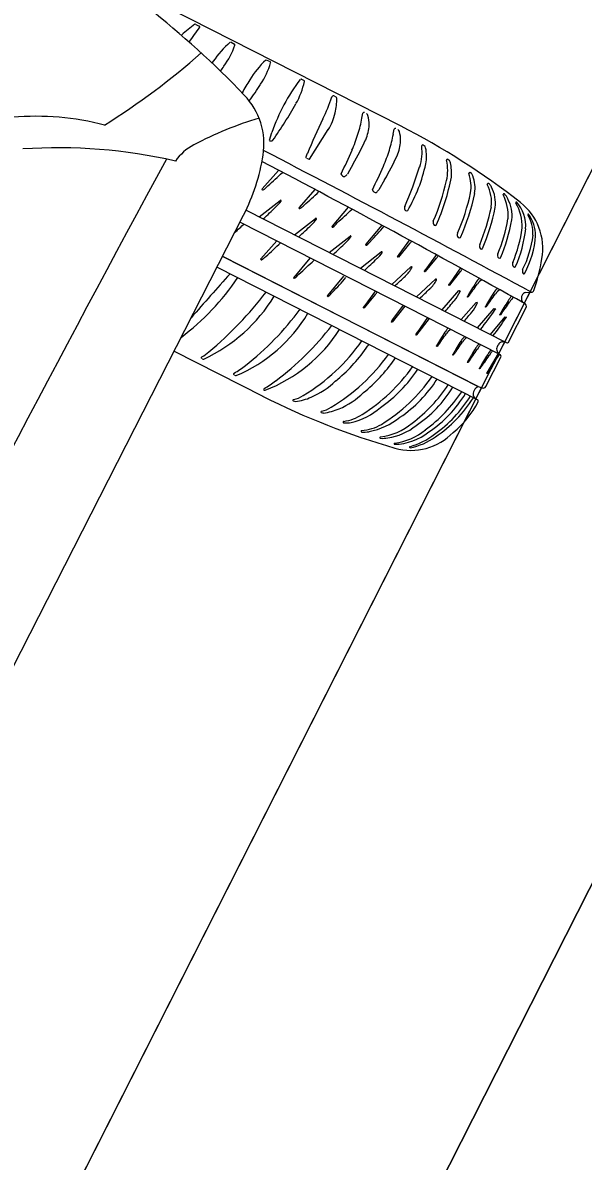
# Model space of a CAD drawing. Extents: x 14104283 to 14128447, y 8633203 to 8671666.
# Drawn here: x 14117855.75 to 14117861.53, y 8668844.99 to 8668856.74 of the extents above; entities that cross this region are included whole.
import ezdxf

# ---------------------------------------------------------------- set-up
doc = ezdxf.new("R2010")
doc.units = 0
for name, color, linetype in [('Cell', 7, 'Continuous'), ('Default', 7, 'Continuous'), ('TC_SubstrataExistingPavement', 7, 'Continuous'), ('Terrain', 7, 'Continuous')]:
    doc.layers.add(name, color=color, linetype=linetype)

msp = doc.modelspace()

# ---------------------------------------------------------------- linework, layer by layer
at = {"layer": 'Cell'}
for p, q in [((14117859.651, 8668855.678), (14117856.573, 8668857.247)), ((14117857.54, 8668856.727), (14117857.575, 8668856.709)), ((14117857.903, 8668856.542), (14117857.937, 8668856.524)), ((14117858.271, 8668856.359), (14117858.306, 8668856.342)), ((14117858.628, 8668856.162), (14117858.655, 8668856.147)), ((14117858.987, 8668855.974), (14117858.962, 8668855.988)), ((14117859.253, 8668855.759), (14117859.262, 8668855.809)), ((14117858.713, 8668855.335), (14117858.905, 8668855.64)), ((14117859.576, 8668855.594), (14117859.585, 8668855.644)), ((14117859.895, 8668855.474), (14117859.883, 8668855.481)), ((14117858.679, 8668855.347), (14117858.699, 8668855.339)), ((14117858.699, 8668855.338), (14117858.708, 8668855.334)), ((14117859.163, 8668855.287), (14117859.102, 8668855.182)), ((14117860.15, 8668855.326), (14117860.138, 8668855.333)), ((14117858.392, 8668855.219), (14117858.223, 8668855.028)), ((14117859.036, 8668855.185), (14117859.036, 8668855.185)), ((14117860.381, 8668855.189), (14117860.369, 8668855.196)), ((14117859.077, 8668855.156), (14117859.077, 8668855.156)), ((14117859.486, 8668855.122), (14117859.425, 8668855.018)), ((14117860.569, 8668855.076), (14117860.558, 8668855.083)), ((14117858.768, 8668855.022), (14117858.604, 8668854.836)), ((14117859.36, 8668855.02), (14117859.36, 8668855.02)), ((14117859.401, 8668854.991), (14117859.401, 8668854.991)), ((14117860.721, 8668854.977), (14117860.721, 8668854.977)), ((14117858.193, 8668854.74), (14117858.409, 8668854.91)), ((14117859.11, 8668854.841), (14117858.944, 8668854.644)), ((14117858.057, 8668854.81), (14117860.741, 8668853.442)), ((14117858.558, 8668854.554), (14117858.774, 8668854.723)), ((14117857.995, 8668854.686), (14117860.678, 8668853.319)), ((14117857.997, 8668854.69), (14117857.996, 8668854.689)), ((14117859.458, 8668854.655), (14117859.292, 8668854.457)), ((14117858.373, 8668854.493), (14117858.209, 8668854.307)), ((14117858.914, 8668854.373), (14117859.13, 8668854.542)), ((14117859.632, 8668854.325), (14117859.745, 8668854.464)), ((14117859.743, 8668854.501), (14117859.633, 8668854.352)), ((14117859.236, 8668854.209), (14117859.452, 8668854.378)), ((14117860.021, 8668854.35), (14117859.911, 8668854.201)), ((14117858.715, 8668854.312), (14117858.549, 8668854.115)), ((14117859.909, 8668854.174), (14117860.022, 8668854.312)), ((14117857.758, 8668854.221), (14117860.448, 8668852.85)), ((14117857.892, 8668854.153), (14117857.892, 8668854.153)), ((14117859.063, 8668854.126), (14117858.898, 8668853.929)), ((14117859.56, 8668854.043), (14117859.758, 8668854.225)), ((14117860.16, 8668854.033), (14117860.269, 8668854.177)), ((14117860.268, 8668854.214), (14117860.161, 8668854.06)), ((14117859.814, 8668853.914), (14117860.012, 8668854.095)), ((14117860.468, 8668854.104), (14117860.468, 8668854.104)), ((14117860.653, 8668854.001), (14117860.653, 8668854.001)), ((14117859.279, 8668853.799), (14117859.392, 8668853.938)), ((14117859.391, 8668853.975), (14117859.281, 8668853.826)), ((14117860.079, 8668853.779), (14117860.253, 8668853.978)), ((14117860.795, 8668853.921), (14117860.795, 8668853.921)), ((14117860.943, 8668853.959), (14117860.998, 8668853.962)), ((14117859.678, 8668853.829), (14117859.568, 8668853.68)), ((14117860.276, 8668853.679), (14117860.432, 8668853.857)), ((14117860.443, 8668853.593), (14117860.618, 8668853.792)), ((14117860.764, 8668853.447), (14117860.946, 8668853.804)), ((14117859.928, 8668853.702), (14117859.822, 8668853.547)), ((14117860.579, 8668853.524), (14117860.731, 8668853.707)), ((14117860.475, 8668853.577), (14117860.475, 8668853.577)), ((14117860.313, 8668853.505), (14117860.313, 8668853.505)), ((14117860.46, 8668853.43), (14117860.46, 8668853.43)), ((14117860.695, 8668853.448), (14117860.695, 8668853.448)), ((14117857.316, 8668853.354), (14117858.229, 8668852.888)), ((14117860.53, 8668852.987), (14117860.688, 8668853.297)), ((14117860.656, 8668853.33), (14117860.541, 8668853.129)), ((14117860.582, 8668853.368), (14117860.582, 8668853.368)), ((14117860.646, 8668853.353), (14117860.646, 8668853.353)), ((14117857.605, 8668853.273), (14117857.605, 8668853.273)), ((14117857.622, 8668853.272), (14117857.622, 8668853.272)), ((14117857.939, 8668853.105), (14117857.939, 8668853.105)), ((14117857.955, 8668853.102), (14117857.955, 8668853.102)), ((14117859.827, 8668853.166), (14117859.827, 8668853.166)), ((14117860.028, 8668853.064), (14117860.028, 8668853.064)), ((14117858.237, 8668852.952), (14117858.237, 8668852.952)), ((14117858.246, 8668852.968), (14117858.246, 8668852.968)), ((14117858.254, 8668852.95), (14117858.254, 8668852.95)), ((14117860.19, 8668852.982), (14117860.19, 8668852.982)), ((14117860.45, 8668852.987), (14117860.45, 8668852.987)), ((14117860.321, 8668852.915), (14117860.321, 8668852.915)), ((14117860.403, 8668852.873), (14117860.403, 8668852.873)), ((14117860.448, 8668852.85), (14117860.448, 8668852.85)), ((14117859.142, 8668852.618), (14117859.142, 8668852.618)), ((14117859.326, 8668852.523), (14117859.326, 8668852.523)), ((14117859.52, 8668852.458), (14117859.52, 8668852.458))]:
    msp.add_line(p, q, dxfattribs=at)
for points in [[(14117858.299, 8668855.532), (14117858.324, 8668855.612), (14117858.324, 8668855.612)], [(14117860.849, 8668854.892), (14117860.849, 8668854.892), (14117860.849, 8668854.892)], [(14117853.303, 8668845.481), (14117856.911, 8668852.559), (14117858.031, 8668854.758)], [(14117860.971, 8668854.768), (14117860.971, 8668854.768), (14117860.971, 8668854.768)], [(14117857.815, 8668854.334), (14117860.45, 8668852.987), (14117857.814, 8668854.331)], [(14117859.566, 8668853.653), (14117859.7, 8668853.817), (14117859.7, 8668853.817)], [(14117859.82, 8668853.52), (14117859.948, 8668853.691), (14117859.948, 8668853.691)], [(14117860.648, 8668853.4), (14117860.653, 8668853.409), (14117860.658, 8668853.418)], [(14117859.591, 8668852.391), (14117859.591, 8668852.391), (14117859.591, 8668852.391)], [(14117859.749, 8668852.356), (14117859.749, 8668852.356), (14117859.749, 8668852.356)]]:
    msp.add_lwpolyline(points, dxfattribs=at)
for centre, radius, start, end in [((14117851.155, 8668849.411), 9.527, 43.7381, 59.9197), ((14117858.215, 8668855.75), 1.195, 125.0788, 133.4244), ((14117804.477, 8668894.109), 64.957, 324.66835, 324.83446), ((14117857.534, 8668856.722), 0.00792, 42.6656, 131.8402), ((14117857.57, 8668856.701), 0.00943, 340.868, 62.0215), ((14117858.361, 8668855.739), 1.307, 137.7506, 137.9937), ((14117858.628, 8668855.72), 1.104, 131.8402, 145.4893), ((14117857.124, 8668856.796), 0.865, 324.5604, 340.868), ((14117857.897, 8668856.537), 0.00792, 42.6656, 131.8402), ((14117857.933, 8668856.516), 0.00943, 340.868, 62.0215), ((14117852.575, 8668862.107), 7.576, 302.0685, 311.4886), ((14117859.232, 8668855.305), 1.837, 145.4893, 146.1663), ((14117859.029, 8668855.566), 1.104, 134.1296, 147.7786), ((14117858.265, 8668856.353), 0.00792, 44.9549, 134.1296), ((14117858.302, 8668856.333), 0.00943, 343.1573, 64.3109), ((14117854.362, 8668858.762), 4.256, 323.728, 324.5604), ((14117857.483, 8668856.581), 0.865, 326.8498, 343.1573), ((14117859.649, 8668855.175), 1.837, 147.7786, 152.6448), ((14117854.644, 8668858.435), 4.256, 324.0569, 326.8498), ((14117860.218, 8668854.951), 2.007, 143.0351, 160.7629), ((14117857.818, 8668856.333), 0.865, 330.5996, 346.9071), ((14117858.624, 8668856.152), 0.0104, 67.2601, 148.2997), ((14117858.651, 8668856.139), 0.00943, 346.9071, 68.0607), ((14117857.51, 8668855.491), 0.732, 351.0547, 43.7381), ((14117858.957, 8668855.973), 0.0154, 71.0299, 164.9049), ((14117854.864, 8668857.997), 4.256, 324.5879, 330.5996), ((14117857.237, 8668856.542), 1.796, 333.8973, 341.6846), ((14117858.316, 8668855.963), 0.678, 347.1999, 0.1737), ((14117858.981, 8668855.963), 0.0133, 10.8967, 62.4402), ((14117855.889, 8668852.961), 2.817, 75.4141, 94.8582), ((14117859.257, 8668852.204), 3.711, 106.6927, 117.9369), ((14117858.437, 8668855.935), 0.553, 327.7249, 347.1999), ((14117857.931, 8668855.999), 1.343, 342.4214, 349.6756), ((14117859.276, 8668855.802), 0.0161, 82.6367, 154.4334), ((14117859.277, 8668855.775), 0.0388, 16.3348, 54.9705), ((14117859.023, 8668855.701), 0.304, 357.8365, 16.3348), ((14117864.267, 8668853.097), 6.032, 153.8973, 157.6074), ((14117858.913, 8668855.705), 0.414, 335.9504, 357.8365), ((14117859.6, 8668855.637), 0.0161, 82.6367, 154.4334), ((14117859.601, 8668855.61), 0.0388, 16.3348, 54.9705), ((14117856.025, 8668848.637), 7.92, 52.1321, 62.7533), ((14117858.303, 8668855.531), 0.00467, 161.6977, 243.0172), ((14117858.313, 8668855.548), 0.025, 240.3182, 274.2237), ((14117858.318, 8668855.542), 0.0182, 262.8314, 324.5879), ((14117857.47, 8668856.145), 1.827, 336.8437, 342.4214), ((14117856.961, 8668856.576), 2.551, 329.6593, 335.9504), ((14117858.255, 8668855.834), 1.343, 342.4214, 349.6756), ((14117859.237, 8668855.54), 0.414, 335.9504, 357.8365), ((14117859.347, 8668855.536), 0.304, 357.8365, 16.3348), ((14117856.12, 8668850.052), 5.401, 77.0752, 93.8903), ((14117857.773, 8668855.001), 0.545, 117.9369, 144.7887), ((14117775.595, 8668696.029), 179.546, 61.59739, 62.59406), ((14117855.603, 8668856.944), 3.858, 332.8776, 336.8437), ((14117857.794, 8668855.98), 1.827, 336.8437, 342.4214), ((14117859.369, 8668855.409), 0.504, 342.1589, 7.0147), ((14117859.878, 8668855.472), 0.00986, 60.193, 187.0147), ((14117859.878, 8668855.446), 0.0323, 13.0668, 59.4897), ((14117859.535, 8668855.367), 0.384, 347.8108, 13.0668), ((14118105.826, 8668720.846), 282.639, 151.58608, 152.99159), ((14117856.182, 8668855.701), 2.076, 332.9942, 351.0547), ((14117804.3, 8668752.411), 116.172, 60.82568, 62.34478), ((14117860.616, 8668854.601), 2.084, 157.6074, 158.7326), ((14117858.681, 8668855.355), 0.00755, 158.7326, 252.4367), ((14117858.71, 8668855.338), 0.00438, 243.8078, 323.0019), ((14117857.285, 8668856.411), 2.551, 329.6593, 335.9504), ((14117858.293, 8668855.635), 1.655, 329.8909, 347.8108), ((14117860.134, 8668855.324), 0.00986, 60.193, 187.0147), ((14117859.669, 8668855.217), 0.468, 347.3263, 13.1239), ((14117860.107, 8668855.282), 0.0612, 15.6112, 45.7257), ((14117859.553, 8668855.191), 0.623, 356.3624, 9.9718), ((14117852.111, 8668861.962), 9.259, 311.7957, 313.0586), ((14117859.071, 8668855.191), 0.0353, 189.5705, 279.8906), ((14117859.001, 8668855.251), 0.122, 308.6499, 325.517), ((14117855.926, 8668856.779), 3.858, 332.8776, 336.8437), ((14117855.425, 8668856.679), 4.646, 336.77, 342.1589), ((14117860.365, 8668855.187), 0.00986, 60.193, 187.0147), ((14117859.95, 8668855.048), 0.428, 351.7931, 18.7698), ((14117860.338, 8668855.146), 0.0612, 15.6112, 45.7257), ((14117857.993, 8668855.359), 0.417, 305.0414, 314.0405), ((14117858.116, 8668855.536), 2.052, 335.8351, 348.1256), ((14117857.954, 8668855.574), 2.261, 336.0028, 349.2181), ((14117860.061, 8668855.039), 0.358, 350.8756, 20.0926), ((14117860.553, 8668855.074), 0.00986, 60.193, 187.0147), ((14117860.206, 8668854.89), 0.384, 352.9628, 28.3682), ((14117860.486, 8668855), 0.113, 24.7253, 42.2561), ((14117858.228, 8668855.023), 0.00664, 137.6595, 304.1624), ((14117852.485, 8668861.763), 9.259, 311.7957, 313.08), ((14117859.395, 8668855.026), 0.0353, 189.5705, 279.8906), ((14117859.325, 8668855.087), 0.122, 308.6499, 325.517), ((14117858.365, 8668855.41), 2.052, 335.8351, 348.1256), ((14117858.203, 8668855.447), 2.261, 336.0028, 348.1255), ((14117860.288, 8668854.883), 0.342, 351.9197, 28.6445), ((14117860.717, 8668854.968), 0.00986, 60.193, 187.0147), ((14117860.308, 8668854.754), 0.453, 355.5077, 28.0997), ((14117860.649, 8668854.891), 0.112, 17.3493, 49.5377), ((14117851.939, 8668861.509), 9.259, 312.8351, 313.9556), ((14117857.964, 8668855.26), 0.579, 313.9556, 321.5889), ((14117858.413, 8668854.905), 0.00664, 321.5889, 128.0917), ((14117858.609, 8668854.832), 0.00664, 137.6595, 304.1624), ((14117858.452, 8668855.076), 0.297, 302.768, 313.4328), ((14117852.825, 8668861.58), 9.259, 311.7957, 313.0995), ((14117859.729, 8668854.831), 0.0372, 156.77, 226.0491), ((14117858.558, 8668855.252), 2.07, 337.2689, 348.5968), ((14117858.395, 8668855.29), 2.278, 337.3225, 348.4822), ((14117860.449, 8668854.751), 0.353, 353.3023, 29.4865), ((14117860.846, 8668854.885), 0.00766, 69.8268, 211.1733), ((14117860.473, 8668854.652), 0.432, 356.3277, 31.9556), ((14117860.569, 8668854.645), 0.373, 355.7891, 41.4494), ((14117860.518, 8668854.415), 0.6, 349.7358, 52.1321), ((14117858.33, 8668855.074), 0.579, 313.9556, 321.5889), ((14117858.778, 8668854.718), 0.00664, 321.5889, 128.0917), ((14117859.714, 8668854.816), 0.0155, 226.0491, 314.9399), ((14117860.023, 8668854.681), 0.0372, 156.77, 226.0491), ((14117859.03, 8668855.025), 1.756, 337.6469, 349.9464), ((14117858.872, 8668855.06), 1.958, 337.6729, 349.7096), ((14117860.968, 8668854.764), 0.00498, 54.6028, 199.2778), ((14117860.627, 8668854.564), 0.39, 357.8169, 30.4489), ((14117860.672, 8668854.547), 0.371, 359.5397, 36.3641), ((14117851.717, 8668861.434), 9.259, 312.2259, 313.0586), ((14117852.305, 8668861.322), 9.259, 312.8351, 313.9556), ((14117858.949, 8668854.639), 0.00664, 137.6595, 304.1624), ((14117858.72, 8668854.915), 0.365, 309.6635, 319.2797), ((14117856.732, 8668857.013), 3.631, 316.0073, 319.2431), ((14117860.008, 8668854.666), 0.0155, 226.0491, 314.9399), ((14117859.647, 8668854.774), 1.266, 336.4557, 353.2491), ((14117859.663, 8668854.747), 1.285, 336.0921, 354.2182), ((14117852.09, 8668861.234), 9.259, 311.7957, 313.08), ((14117852.661, 8668861.141), 9.259, 312.8351, 313.9556), ((14117858.685, 8668854.893), 0.579, 313.9556, 321.5889), ((14117859.134, 8668854.537), 0.00664, 321.5889, 128.0917), ((14117859.068, 8668854.728), 0.365, 309.6635, 319.2797), ((14117859.585, 8668854.596), 0.208, 320.4631, 329.3832), ((14117860.272, 8668854.555), 0.0372, 156.77, 226.0491), ((14117860.257, 8668854.539), 0.0155, 226.0491, 314.9399), ((14117859.927, 8668854.686), 1.099, 333.4524, 352.8648), ((14117860.047, 8668854.623), 1, 332.2637, 355.5137), ((14117859.297, 8668854.453), 0.00664, 137.6595, 304.1624), ((14117859.008, 8668854.728), 0.579, 313.9556, 321.5889), ((14117859.456, 8668854.373), 0.00664, 321.5889, 128.0917), ((14117860.126, 8668854.045), 0.581, 148.1034, 150.3811), ((14117860.501, 8668854.438), 0.0372, 156.77, 226.0491), ((14117860.486, 8668854.422), 0.0155, 226.0491, 314.9399), ((14117860.688, 8668854.343), 0.0372, 156.77, 226.0491), ((14117858.214, 8668854.303), 0.00664, 137.6595, 304.1624), ((14117858.057, 8668854.547), 0.297, 302.768, 313.4328), ((14117852.431, 8668861.051), 9.259, 311.7957, 313.0995), ((14117852.983, 8668860.977), 9.259, 312.8351, 313.9556), ((14117859.627, 8668854.329), 0.00625, 148.3159, 320.1102), ((14117859.763, 8668854.219), 0.00664, 321.5889, 128.0917), ((14117859.862, 8668854.445), 0.208, 320.4631, 329.3832), ((14117860.673, 8668854.327), 0.0155, 226.0491, 314.9399), ((14117860.842, 8668854.253), 0.0372, 156.77, 226.0491), ((14117860.826, 8668854.237), 0.0155, 226.0491, 314.9399), ((14117859.489, 8668854.551), 1.638, 339.6147, 351.475), ((14117855.869, 8668855.518), 2.529, 306.8953, 326.2221), ((14117926.079, 8668793.598), 91.194, 138.39262, 138.7731), ((14117858.554, 8668854.111), 0.00664, 137.6595, 304.1624), ((14117858.325, 8668854.386), 0.365, 309.6635, 319.2797), ((14117856.337, 8668856.484), 3.631, 316.0073, 319.2431), ((14117853.298, 8668860.817), 9.259, 312.8351, 313.7464), ((14117859.444, 8668854.395), 0.37, 313.7455, 330.9486), ((14117859.904, 8668854.178), 0.00625, 148.3159, 320.1102), ((14117860.404, 8668853.894), 0.581, 148.1034, 150.3811), ((14117860.109, 8668854.309), 0.208, 320.4631, 329.3832), ((14117860.944, 8668854.18), 0.0372, 156.77, 221.2923), ((14117860.923, 8668854.162), 0.0101, 226.0838, 329.1322), ((14117853.551, 8668860.687), 9.259, 312.8351, 313.7464), ((14117859.698, 8668854.266), 0.37, 313.7455, 330.9486), ((14117860.016, 8668854.09), 0.00664, 321.5889, 128.0917), ((14117860.155, 8668854.037), 0.00625, 148.3159, 320.1102), ((14117860.654, 8668853.753), 0.581, 148.1034, 150.3811), ((14117862.727, 8668852.57), 2.74, 147.0511, 150.5194), ((14117849.965, 8668861.214), 12.694, 324.8937, 325.6359), ((14117860.529, 8668854.006), 0.115, 122.0065, 152.0232), ((14117860.586, 8668853.934), 0.183, 121.1519, 141.1401), ((14117860.714, 8668853.903), 0.115, 122.0065, 152.0232), ((14117856.893, 8668854.821), 1.712, 295.2106, 328.2466), ((14117855.222, 8668856.276), 3.821, 309.933, 322.7615), ((14117858.902, 8668853.924), 0.00664, 137.6595, 304.1624), ((14117858.673, 8668854.2), 0.365, 309.6635, 319.2797), ((14117859.232, 8668854.07), 0.208, 320.4631, 329.3832), ((14117853.107, 8668859.82), 9.259, 319.1454, 320.0567), ((14117859.923, 8668854.112), 0.37, 320.0557, 337.2589), ((14117860.258, 8668853.973), 0.00664, 327.8992, 134.402), ((14117860.345, 8668853.916), 0.00474, 153.8157, 328.1287), ((14117862.912, 8668852.467), 2.74, 147.0511, 150.5194), ((14117850.15, 8668861.111), 12.694, 324.8937, 325.6359), ((14117860.771, 8668853.831), 0.183, 121.1519, 141.1401), ((14117863.06, 8668852.384), 2.74, 147.0511, 150.5194), ((14117864, 8668851.583), 3.968, 143.8941, 144.7357), ((14117861.445, 8668853.37), 0.83, 139.3932, 143.5851), ((14117861.016, 8668853.894), 0.119, 164.6466, 181.7924), ((14117860.94, 8668853.891), 0.0426, 181.7924, 218.2786), ((14117860.946, 8668853.913), 0.0459, 92.9919, 164.6466), ((14117860.997, 8668853.991), 0.0296, 272.9919, 338.98), ((14117856.257, 8668855.513), 2.922, 307.8658, 323.7536), ((14117859.274, 8668853.803), 0.00625, 148.3159, 320.1102), ((14117859.774, 8668853.519), 0.581, 148.1034, 150.3811), ((14117860.101, 8668853.992), 0.37, 320.0557, 337.2589), ((14117860.437, 8668853.852), 0.00664, 327.8992, 134.402), ((14117858.719, 8668855.037), 2.283, 320.2563, 326.7127), ((14117860.53, 8668853.813), 0.00474, 153.8157, 328.1287), ((14117860.622, 8668853.787), 0.00664, 327.8992, 134.402), ((14117850.299, 8668861.028), 12.694, 324.8937, 325.6359), ((14117860.963, 8668853.909), 0.0719, 218.2786, 242.641), ((14117860.916, 8668853.816), 0.0328, 337.7437, 64.5737), ((14117857.355, 8668854.542), 1.56, 292.6467, 329.2301), ((14117859.561, 8668853.657), 0.00625, 148.3159, 320.1102), ((14117860.061, 8668853.373), 0.581, 148.1034, 150.3811), ((14117853.286, 8668859.699), 9.259, 319.3142, 320.0567), ((14117859.091, 8668854.739), 1.948, 320.9514, 327.7851), ((14117860.679, 8668853.73), 0.00474, 153.8157, 328.1287), ((14117860.734, 8668853.702), 0.00566, 338.0295, 126.1512), ((14117857.677, 8668854.442), 1.6, 291.1216, 327.2412), ((14117856.592, 8668855.42), 2.961, 306.7298, 322.5127), ((14117859.816, 8668853.524), 0.00625, 148.3159, 320.1102), ((14117860.315, 8668853.241), 0.581, 148.1034, 150.3811), ((14117862.407, 8668852.058), 2.74, 147.0511, 150.5194), ((14117849.646, 8668860.702), 12.694, 324.8937, 325.6359), ((14117860.423, 8668853.343), 0.376, 138.3931, 146.8045), ((14117860.267, 8668853.422), 0.183, 121.8778, 141.1401), ((14117857.611, 8668854.614), 2.007, 301.0809, 324.889), ((14117857.071, 8668854.87), 2.677, 326.2606, 327.2835), ((14117860.026, 8668853.405), 0.00474, 153.8157, 328.1287), ((14117862.574, 8668851.97), 2.74, 147.0511, 150.5194), ((14117849.812, 8668860.614), 12.694, 324.8937, 325.6359), ((14117860.46, 8668853.339), 0.222, 131.3408, 146.6105), ((14117860.424, 8668853.359), 0.162, 123.4643, 146.0154), ((14117863.665, 8668851.092), 3.968, 143.8941, 144.7357), ((14117860.877, 8668853.095), 0.516, 140.8232, 147.6173), ((14117860.707, 8668853.394), 0.0553, 103.2596, 153.8507), ((14117860.708, 8668853.372), 0.0765, 64.7039, 100.2612), ((14117860.749, 8668853.459), 0.0192, 244.7039, 322.2957), ((14117857.605, 8668853.286), 0.00986, 116.4673, 218.3735), ((14117857.465, 8668853.568), 0.305, 296.4673, 313.2619), ((14117857.909, 8668854.484), 1.994, 300.9709, 324.242), ((14117857.881, 8668854.391), 1.738, 309.2382, 324.5503), ((14117860.193, 8668853.317), 0.00474, 153.8157, 328.1287), ((14117862.725, 8668851.893), 2.74, 147.0511, 150.5194), ((14117849.964, 8668860.537), 12.694, 324.8937, 325.6359), ((14117862.849, 8668851.83), 2.74, 147.0511, 150.5194), ((14117850.087, 8668860.474), 12.694, 324.8937, 325.6359), ((14117861.354, 8668852.816), 0.949, 144.4475, 147.9504), ((14117792.869, 8668894.434), 79.293, 328.60189, 328.76971), ((14117861.96, 8668852.428), 1.649, 145.6118, 147.7234), ((14117860.697, 8668853.374), 0.0553, 152.1377, 202.7288), ((14117860.715, 8668853.386), 0.0765, 205.7271, 241.2844), ((14117860.669, 8668853.302), 0.0192, 343.6927, 61.2844), ((14117857.623, 8668853.3), 0.032, 218.3735, 236.2302), ((14117857.615, 8668853.295), 0.0246, 245.7379, 286.718), ((14117857.699, 8668853.599), 0.527, 296.4302, 311.7805), ((14117858.314, 8668854.215), 1.783, 301.7917, 325.0242), ((14117858.17, 8668854.271), 1.738, 309.2382, 324.5503), ((14117857.36, 8668854.75), 2.677, 326.2606, 326.7666), ((14117860.344, 8668853.239), 0.00474, 153.8157, 328.1287), ((14117860.468, 8668853.176), 0.00474, 153.8157, 328.1287), ((14117857.938, 8668853.118), 0.00986, 116.4302, 223.9293), ((14117857.972, 8668853.151), 0.0571, 223.9293, 233.8555), ((14117857.949, 8668853.117), 0.0163, 230.6037, 292.0223), ((14117858.664, 8668853.916), 1.384, 304.2752, 327.199), ((14117858.515, 8668854.113), 1.783, 301.7917, 325.0242), ((14117858.865, 8668853.814), 1.384, 304.2752, 327.199), ((14117860.546, 8668853.127), 0.00559, 148.8005, 331.6246), ((14117858.254, 8668852.953), 0.0163, 117.3624, 182.945), ((14117858.248, 8668852.965), 0.0163, 230.6037, 292.0223), ((14117857.572, 8668854.088), 1.307, 301.0176, 307.193), ((14117858.396, 8668853.653), 0.843, 293.2192, 313.9268), ((14117858.799, 8668853.895), 1.611, 307.0536, 326.4918), ((14117859.113, 8668853.633), 1.259, 303.6961, 328.8591), ((14117858.97, 8668853.808), 1.576, 306.4369, 326.348), ((14117860.494, 8668852.903), 0.0949, 117.5051, 186.7332), ((14117860.775, 8668853.902), 0.97, 250.4448, 253.0884), ((14117860.502, 8668853.005), 0.0328, 252.7141, 328.2447), ((14117861.795, 8668859.96), 7.92, 243.235, 253.8563), ((14117858.548, 8668852.846), 0.00765, 100.5101, 242.4592), ((14117858.563, 8668852.875), 0.0405, 242.4592, 276.9236), ((14117858.5, 8668853.106), 0.257, 280.5101, 304.8862), ((14117858.498, 8668853.415), 0.585, 276.9236, 293.2192), ((14117858.684, 8668853.532), 0.843, 293.2192, 313.9268), ((14117859.243, 8668853.566), 1.259, 303.6961, 328.8591), ((14117859.223, 8668853.6), 1.351, 305.1582, 328.2531), ((14117859.263, 8668853.589), 1.346, 303.7062, 327.8464), ((14117859.558, 8668853.29), 1.004, 309.3336, 332.7882), ((14117860.509, 8668852.969), 0.134, 215.3602, 242.9763), ((14117860.435, 8668852.839), 0.0171, 332.9047, 42.3729), ((14117858.837, 8668852.725), 0.00765, 100.5101, 242.4592), ((14117858.852, 8668852.755), 0.0405, 242.4592, 276.9236), ((14117858.788, 8668852.986), 0.257, 280.5101, 304.8862), ((14117858.786, 8668853.295), 0.585, 276.9236, 293.2192), ((14117859.004, 8668853.076), 0.452, 277.8697, 303.5437), ((14117858.983, 8668853.299), 0.7, 283.1428, 311.2068), ((14117859.067, 8668852.621), 0.00765, 100.5101, 242.4592), ((14117859.09, 8668852.89), 0.278, 264.5258, 280.7681), ((14117859.202, 8668853.045), 0.514, 275.3015, 299.3759), ((14117859.179, 8668853.257), 0.749, 281.3288, 308.4532), ((14117859.37, 8668853.088), 0.624, 276.7572, 309.8824), ((14117859.427, 8668853.066), 0.616, 278.6715, 308.5978), ((14117859.251, 8668852.526), 0.00765, 100.5101, 242.4592), ((14117859.274, 8668852.795), 0.278, 264.5258, 280.7681), ((14117859.445, 8668852.461), 0.00765, 100.5101, 242.4592), ((14117859.5, 8668853.043), 0.647, 277.9201, 308.9359), ((14117859.574, 8668852.983), 0.592, 271.5663, 308.3481), ((14117859.76, 8668852.929), 0.6, 253.8563, 316.2526), ((14117859.534, 8668853.107), 0.77, 286.0548, 307.3461), ((14117859.638, 8668852.968), 0.622, 280.2957, 306.7894), ((14117859.468, 8668852.731), 0.278, 264.5258, 280.7681), ((14117859.59, 8668852.397), 0.00572, 104.8295, 271.0127), ((14117859.749, 8668852.362), 0.00572, 104.8295, 271.0127)]:
    msp.add_arc(centre, radius, start, end, dxfattribs=at)
at = {"layer": 'Default'}
msp.add_lwpolyline([(14117844.933, 8668822.285), (14117844.933, 8668822.285), (14117866.656, 8668865.159), (14117869.644, 8668863.682), (14117857.873, 8668840.448), (14117847.921, 8668820.807), (14117847.921, 8668820.807)], close=True, dxfattribs=at)
at = {"layer": 'TC_SubstrataExistingPavement'}
msp.add_lwpolyline([(14117847.921, 8668820.807), (14117857.873, 8668840.448), (14117869.644, 8668863.682)], dxfattribs=at)
at = {"layer": 'Terrain'}
msp.add_lwpolyline([(14117844.933, 8668822.285), (14117854.884, 8668841.925), (14117866.656, 8668865.159)], dxfattribs=at)

doc.saveas('drawing.dxf')
